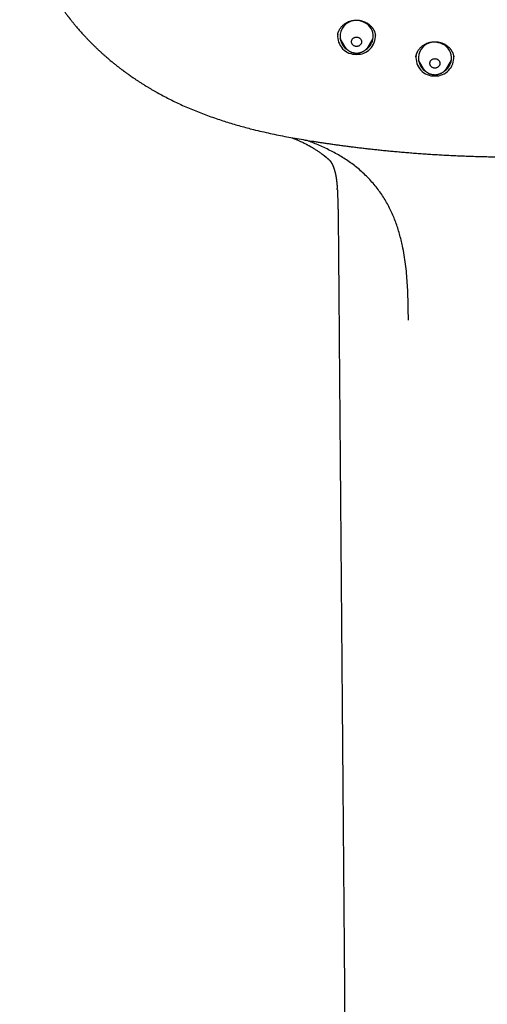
# Model space of a CAD drawing. Header units: millimetres. Extents: x 8 to 571, y 12 to 813.
# Tile 317 of 369: x 277 to 319, y 637 to 725. Entities that reach past the tile are written whole.
import ezdxf

# ---------------------------------------------------------------- set-up
doc = ezdxf.new("R2010")
doc.units = ezdxf.units.MM

msp = doc.modelspace()

# ---------------------------------------------------------------- linework, layer by layer
at = {"color": 7, "linetype": 'Continuous', "lineweight": 30}
for p, q in [((305.497, 723.784), (305.495, 723.776)), ((305.702, 723.468), (306.121, 722.757)), ((308.261, 722.757), (308.68, 723.468)), ((308.892, 723.751), (308.891, 723.757)), ((306.122, 722.755), (306.121, 722.757)), ((312.517, 721.838), (312.517, 721.834)), ((315.915, 721.812), (315.912, 721.828)), ((312.725, 721.53), (313.144, 720.819)), ((313.146, 720.815), (313.144, 720.819)), ((315.284, 720.819), (315.702, 721.53)), ((305.463, 709.932), (305.457, 710.019))]:
    msp.add_line(p, q, dxfattribs=at)
at = {"color": 7, "linetype": 'Continuous', "lineweight": 30, "flags": 128}
for points in [[(307.358, 723.565), (307.396, 723.549), (307.432, 723.529), (307.466, 723.507), (307.498, 723.482), (307.527, 723.454), (307.553, 723.423), (307.576, 723.391), (307.596, 723.356), (307.612, 723.321), (307.625, 723.283), (307.634, 723.245), (307.64, 723.207), (307.641, 723.168), (307.639, 723.129), (307.632, 723.09), (307.622, 723.052), (307.609, 723.015), (307.592, 722.98), (307.571, 722.946), (307.547, 722.914), (307.52, 722.884), (307.49, 722.857), (307.458, 722.832), (307.424, 722.81), (307.387, 722.792), (307.349, 722.776), (307.309, 722.764), (307.269, 722.756), (307.227, 722.751), (307.186, 722.749), (307.144, 722.752), (307.103, 722.757), (307.063, 722.767), (307.024, 722.78), (306.986, 722.796), (306.95, 722.815), (306.916, 722.838), (306.884, 722.863), (306.855, 722.891), (306.829, 722.921), (306.806, 722.954), (306.786, 722.988), (306.77, 723.024), (306.757, 723.061), (306.748, 723.099), (306.742, 723.138), (306.741, 723.177), (306.743, 723.216), (306.75, 723.255), (306.76, 723.293), (306.773, 723.329), (306.79, 723.365), (306.811, 723.399), (306.835, 723.431), (306.862, 723.461), (306.892, 723.488), (306.924, 723.513), (306.958, 723.534), (306.995, 723.553), (307.033, 723.568), (307.073, 723.58), (307.113, 723.589), (307.154, 723.594), (307.196, 723.595), (307.238, 723.593), (307.279, 723.587), (307.319, 723.578), (307.358, 723.565)], [(314.299, 721.65), (314.339, 721.641), (314.379, 721.628), (314.417, 721.612), (314.453, 721.593), (314.487, 721.571), (314.519, 721.545), (314.548, 721.518), (314.574, 721.487), (314.598, 721.455), (314.618, 721.421), (314.634, 721.385), (314.647, 721.348), (314.657, 721.31), (314.662, 721.271), (314.664, 721.232), (314.662, 721.193), (314.656, 721.154), (314.646, 721.117), (314.633, 721.08), (314.616, 721.044), (314.595, 721.01), (314.571, 720.978), (314.545, 720.948), (314.515, 720.92), (314.483, 720.896), (314.449, 720.874), (314.412, 720.855), (314.374, 720.839), (314.335, 720.827), (314.294, 720.818), (314.253, 720.813), (314.211, 720.812), (314.17, 720.814), (314.129, 720.819), (314.088, 720.828), (314.049, 720.841), (314.011, 720.857), (313.975, 720.876), (313.941, 720.898), (313.909, 720.924), (313.88, 720.951), (313.853, 720.982), (313.83, 721.014), (313.81, 721.048), (313.793, 721.084), (313.78, 721.121), (313.771, 721.159), (313.766, 721.198), (313.764, 721.237), (313.766, 721.276), (313.772, 721.315), (313.782, 721.353), (313.795, 721.389), (313.812, 721.425), (313.833, 721.459), (313.856, 721.491), (313.883, 721.521), (313.913, 721.549), (313.945, 721.573), (313.979, 721.595), (314.015, 721.614), (314.054, 721.63), (314.093, 721.642), (314.134, 721.651), (314.175, 721.656), (314.216, 721.657), (314.258, 721.655), (314.299, 721.65)]]:
    msp.add_lwpolyline(points, dxfattribs=at)
at = {"color": 7, "linetype": 'Continuous', "lineweight": 30}
for centre, radius, start, end in [((307.145, 723.658), 1.426, 64.95237, 236.49575), ((307.309, 723.645), 1.377, 301.01057, 71.37217), ((307.133, 723.68), 1.637, 174.99828, 272.02587), ((307.248, 723.681), 1.639, 268.00227, 3.68196), ((314.147, 721.718), 1.413, 75.6512, 237.03583), ((314.317, 721.711), 1.388, 301.58139, 82.52254), ((314.153, 721.737), 1.633, 173.11993, 272.14171), ((314.271, 721.743), 1.639, 267.99846, 3.85969)]:
    msp.add_arc(centre, radius, start, end, dxfattribs=at)
for points, knots in [([(276.998, 733.616), (277.001, 733.606), (277.009, 733.585), (277.022, 733.547), (277.038, 733.501), (277.058, 733.446), (277.081, 733.381), (277.107, 733.307), (277.137, 733.224), (277.172, 733.127), (277.21, 733.025), (277.248, 732.922), (277.281, 732.835), (277.308, 732.762), (277.331, 732.702), (277.351, 732.652), (277.368, 732.607), (277.385, 732.563), (277.405, 732.51), (277.43, 732.446), (277.461, 732.367), (277.496, 732.279), (277.534, 732.183), (277.575, 732.08), (277.619, 731.973), (277.665, 731.862), (277.705, 731.765), (277.738, 731.687), (277.76, 731.634), (277.778, 731.591), (277.791, 731.56), (277.801, 731.536), (277.812, 731.512), (277.825, 731.48), (277.843, 731.438), (277.866, 731.385), (277.893, 731.324), (277.921, 731.26), (277.949, 731.196), (277.977, 731.132), (278.005, 731.068), (278.034, 731.003), (278.063, 730.939), (278.093, 730.874), (278.122, 730.81), (278.149, 730.75), (278.175, 730.693), (278.199, 730.642), (278.22, 730.597), (278.236, 730.563), (278.248, 730.537), (278.259, 730.513), (278.272, 730.485), (278.289, 730.449), (278.311, 730.404), (278.342, 730.337), (278.382, 730.254), (278.426, 730.163), (278.466, 730.081), (278.503, 730.006), (278.542, 729.928), (278.578, 729.856), (278.611, 729.79), (278.641, 729.731), (278.668, 729.677), (278.692, 729.631), (278.71, 729.597), (278.723, 729.57), (278.736, 729.545), (278.752, 729.515), (278.771, 729.477), (278.797, 729.427), (278.831, 729.363), (278.872, 729.284), (278.918, 729.199), (278.967, 729.107), (279.02, 729.008), (279.077, 728.904), (279.126, 728.817), (279.163, 728.75), (279.187, 728.707), (279.208, 728.67), (279.224, 728.641), (279.238, 728.617), (279.248, 728.599), (279.26, 728.578), (279.278, 728.545), (279.305, 728.498), (279.342, 728.434), (279.387, 728.357), (279.437, 728.271), (279.487, 728.184), (279.537, 728.1), (279.586, 728.018), (279.634, 727.938), (279.68, 727.862), (279.723, 727.792), (279.762, 727.728), (279.799, 727.669), (279.833, 727.615), (279.863, 727.566), (279.888, 727.526), (279.908, 727.494), (279.926, 727.466), (279.945, 727.436), (279.967, 727.4), (279.993, 727.36), (280.025, 727.311), (280.062, 727.253), (280.106, 727.185), (280.154, 727.11), (280.224, 727.004), (280.314, 726.869), (280.423, 726.708), (280.533, 726.546), (280.645, 726.386), (280.75, 726.237), (280.848, 726.101), (280.939, 725.976), (281.028, 725.854), (281.114, 725.739), (281.183, 725.647), (281.235, 725.578), (281.273, 725.529), (281.309, 725.482), (281.342, 725.438), (281.371, 725.401), (281.394, 725.371), (281.411, 725.35), (281.425, 725.332), (281.44, 725.313), (281.459, 725.288), (281.484, 725.256), (281.518, 725.214), (281.561, 725.159), (281.615, 725.091), (281.678, 725.012), (281.749, 724.925), (281.825, 724.831), (281.903, 724.736), (282.035, 724.578), (282.218, 724.361), (282.455, 724.091), (282.686, 723.833), (282.872, 723.631), (283.011, 723.484), (283.101, 723.389), (283.183, 723.303), (283.257, 723.227), (283.314, 723.169), (283.357, 723.126), (283.386, 723.095), (283.414, 723.068), (283.439, 723.042), (283.463, 723.018), (283.487, 722.994), (283.514, 722.967), (283.547, 722.935), (283.586, 722.896), (283.632, 722.85), (283.686, 722.797), (283.748, 722.736), (283.817, 722.67), (283.888, 722.602), (284.009, 722.486), (284.177, 722.328), (284.386, 722.138), (284.581, 721.963), (284.764, 721.802), (284.94, 721.651), (285.11, 721.507), (285.263, 721.38), (285.398, 721.269), (285.517, 721.173), (285.631, 721.082), (285.737, 720.998), (285.838, 720.92), (285.932, 720.847), (286.02, 720.779), (286.098, 720.719), (286.168, 720.666), (286.23, 720.621), (286.281, 720.582), (286.323, 720.551), (286.36, 720.524), (286.396, 720.497), (286.437, 720.467), (286.489, 720.429), (286.555, 720.381), (286.635, 720.323), (286.724, 720.26), (286.837, 720.179), (286.975, 720.083), (287.147, 719.964), (287.338, 719.834), (287.549, 719.694), (287.771, 719.549), (288.004, 719.4), (288.231, 719.258), (288.45, 719.125), (288.659, 718.999), (288.876, 718.872), (289.1, 718.743), (289.424, 718.56), (289.85, 718.328), (290.378, 718.054), (290.913, 717.79), (291.468, 717.529), (292.043, 717.272), (292.637, 717.022), (293.236, 716.783), (293.838, 716.556), (294.445, 716.34), (295.044, 716.138), (295.634, 715.95), (296.214, 715.775), (296.796, 715.608), (297.378, 715.451), (298.014, 715.287), (298.704, 715.121), (299.448, 714.953), (300.193, 714.797), (300.937, 714.652), (301.679, 714.517), (302.416, 714.39), (303.019, 714.291), (303.491, 714.216), (303.832, 714.163), (304.177, 714.111), (304.529, 714.058), (304.894, 714.005), (305.265, 713.953), (305.642, 713.901), (306.023, 713.85), (306.416, 713.798), (306.821, 713.747), (307.238, 713.695), (307.667, 713.644), (308.108, 713.593), (308.561, 713.543), (309.026, 713.493), (309.5, 713.444), (309.983, 713.396), (310.474, 713.349), (310.978, 713.304), (311.496, 713.259), (312.029, 713.215), (312.577, 713.173), (313.138, 713.132), (313.711, 713.093), (314.292, 713.056), (314.882, 713.022), (315.481, 712.99), (316.091, 712.96), (316.717, 712.933), (317.36, 712.908), (318.02, 712.887), (318.692, 712.869), (319.376, 712.855), (320.073, 712.844), (320.782, 712.837), (321.259, 712.836), (321.5, 712.836)], [0, 0, 0, 0, 0.0005662, 0.0012998, 0.002211, 0.0033342, 0.0046527, 0.0061686, 0.0078835, 0.0097834, 0.0121609, 0.0142838, 0.0161517, 0.0176037, 0.0188518, 0.0198959, 0.0207664, 0.0216634, 0.0226229, 0.0240405, 0.0256679, 0.0275068, 0.0295189, 0.0316365, 0.0338587, 0.0361858, 0.0385987, 0.0399415, 0.0410565, 0.0419435, 0.0426021, 0.042985, 0.0434776, 0.0441329, 0.044951, 0.0461374, 0.0474718, 0.048813, 0.0501588, 0.0515092, 0.0528641, 0.0542237, 0.0555878, 0.0569566, 0.05833, 0.0596345, 0.0607856, 0.061945, 0.0628905, 0.063622, 0.0641399, 0.0645497, 0.0651429, 0.0659196, 0.0668796, 0.0680065, 0.0701833, 0.072201, 0.0738682, 0.075433, 0.077079, 0.0788442, 0.0800871, 0.0813829, 0.0826283, 0.083624, 0.084365, 0.0848514, 0.0853489, 0.0860039, 0.0868161, 0.0877857, 0.0892797, 0.0910131, 0.0928906, 0.0949034, 0.0970516, 0.099335, 0.1017536, 0.1028327, 0.1037823, 0.1045868, 0.1052462, 0.1057606, 0.1061299, 0.1064374, 0.1072113, 0.1082626, 0.1095913, 0.1114711, 0.1134354, 0.1153594, 0.1172432, 0.1190867, 0.1208899, 0.1226524, 0.124192, 0.125632, 0.1269724, 0.1282133, 0.1293416, 0.1302604, 0.1309501, 0.1315228, 0.1322084, 0.133014, 0.1339394, 0.1349848, 0.1363707, 0.1379232, 0.1396423, 0.1415279, 0.1452577, 0.149019, 0.1527833, 0.1565505, 0.1603208, 0.1632859, 0.1662538, 0.1692056, 0.1719899, 0.1745737, 0.175812, 0.1769983, 0.1781326, 0.1792148, 0.1801673, 0.1808885, 0.181378, 0.1817184, 0.182175, 0.1827896, 0.1835623, 0.184493, 0.1859098, 0.1875842, 0.1895166, 0.1917074, 0.1940878, 0.1964553, 0.1987967, 0.2059452, 0.2128409, 0.2194859, 0.2258731, 0.2286236, 0.2311334, 0.2334002, 0.2354234, 0.237203, 0.238095, 0.2389101, 0.2396484, 0.2403238, 0.240972, 0.2415949, 0.2423162, 0.2431642, 0.2442153, 0.2454695, 0.2469266, 0.2485863, 0.2504464, 0.2523668, 0.2542626, 0.2600607, 0.265615, 0.2704543, 0.2750953, 0.2795393, 0.2837876, 0.2878413, 0.2908904, 0.2938203, 0.296599, 0.2991832, 0.3015729, 0.3038955, 0.3060001, 0.3078871, 0.3095568, 0.3110093, 0.3122447, 0.313211, 0.3140339, 0.3148429, 0.3157841, 0.3168979, 0.3185327, 0.3204368, 0.3225643, 0.324771, 0.3283773, 0.3321533, 0.3367339, 0.3415419, 0.3465777, 0.3518415, 0.3573351, 0.3618166, 0.3664436, 0.3712158, 0.3761328, 0.3811527, 0.3923926, 0.4036618, 0.4149486, 0.4262413, 0.4384285, 0.4505925, 0.4627315, 0.4748589, 0.48698, 0.4990992, 0.5105266, 0.5219255, 0.5332855, 0.5446094, 0.5558998, 0.5702562, 0.5845666, 0.5988384, 0.6130724, 0.6272146, 0.64121, 0.6551282, 0.6615966, 0.6680572, 0.6745242, 0.6811837, 0.6880936, 0.6952537, 0.7022337, 0.7094358, 0.71686, 0.724506, 0.7323739, 0.7404635, 0.7487748, 0.7573078, 0.7660624, 0.7750387, 0.7840705, 0.7933163, 0.802776, 0.8124498, 0.8225197, 0.8328138, 0.843333, 0.8540774, 0.8650475, 0.8760417, 0.8872544, 0.8986859, 0.9103369, 0.9224525, 0.9347979, 0.9473737, 0.9601809, 0.9732203, 0.986493, 1, 1, 1, 1]), ([(305.495, 723.782), (305.5, 723.808), (305.508, 723.857), (305.525, 723.928), (305.544, 723.995), (305.567, 724.062), (305.595, 724.131), (305.63, 724.205), (305.672, 724.282), (305.722, 724.363), (305.782, 724.446), (305.851, 724.53), (305.931, 724.615), (306.02, 724.697), (306.116, 724.774), (306.218, 724.843), (306.322, 724.903), (306.429, 724.955), (306.537, 724.999), (306.654, 725.038), (306.777, 725.069), (306.907, 725.093), (307.035, 725.108), (307.16, 725.113), (307.293, 725.111), (307.436, 725.098), (307.588, 725.071), (307.738, 725.031), (307.868, 724.984), (307.979, 724.934), (308.071, 724.887), (308.16, 724.834), (308.242, 724.779), (308.315, 724.724), (308.38, 724.669), (308.439, 724.615), (308.491, 724.563), (308.53, 724.519), (308.562, 724.482), (308.588, 724.449), (308.616, 724.412), (308.646, 724.371), (308.677, 724.324), (308.709, 724.27), (308.742, 724.21), (308.774, 724.144), (308.81, 724.061), (308.843, 723.965), (308.871, 723.858), (308.883, 723.789), (308.889, 723.756)], [0, 0, 0, 0, 0.01929, 0.036573, 0.051899, 0.067296, 0.084035, 0.102125, 0.121571, 0.14238, 0.164552, 0.188083, 0.212965, 0.239131, 0.26529, 0.290912, 0.315999, 0.34056, 0.364594, 0.388112, 0.415658, 0.442471, 0.468551, 0.493896, 0.51856, 0.549442, 0.580707, 0.612363, 0.644222, 0.665575, 0.687025, 0.708578, 0.729437, 0.748591, 0.766044, 0.783578, 0.798993, 0.812991, 0.821485, 0.830213, 0.839844, 0.851275, 0.863232, 0.876683, 0.891626, 0.90803, 0.924607, 0.951114, 0.97624, 1, 1, 1, 1]), ([(306.123, 722.755), (306.128, 722.746), (306.143, 722.72), (306.172, 722.677), (306.21, 722.626), (306.25, 722.577), (306.293, 722.531), (306.339, 722.486), (306.387, 722.444), (306.437, 722.405), (306.489, 722.368), (306.543, 722.334), (306.599, 722.302), (306.657, 722.274), (306.705, 722.253), (306.734, 722.241), (306.743, 722.238)], [0, 0, 0, 0, 0.035743, 0.112713, 0.189764, 0.266902, 0.344129, 0.421447, 0.498857, 0.57636, 0.653954, 0.731636, 0.809405, 0.887255, 0.965182, 1, 1, 1, 1]), ([(306.743, 722.238), (306.757, 722.233), (306.791, 722.221), (306.846, 722.204), (306.909, 722.188), (306.972, 722.175), (307.037, 722.166), (307.101, 722.159), (307.166, 722.157), (307.232, 722.157), (307.297, 722.161), (307.361, 722.168), (307.426, 722.178), (307.489, 722.192), (307.552, 722.208), (307.614, 722.228), (307.674, 722.252), (307.734, 722.278), (307.791, 722.307), (307.848, 722.339), (307.902, 722.374), (307.954, 722.412), (308.004, 722.452), (308.052, 722.495), (308.097, 722.54), (308.14, 722.587), (308.18, 722.636), (308.217, 722.688), (308.244, 722.728), (308.258, 722.752), (308.261, 722.758)], [0, 0, 0, 0, 0.024709, 0.061796, 0.0989, 0.136031, 0.173183, 0.210355, 0.247543, 0.284743, 0.321951, 0.359164, 0.396377, 0.433588, 0.470791, 0.507984, 0.545162, 0.582322, 0.619459, 0.656571, 0.693654, 0.730704, 0.767719, 0.804694, 0.841629, 0.878521, 0.915368, 0.952169, 0.988924, 1, 1, 1, 1]), ([(312.516, 721.834), (312.517, 721.841), (312.519, 721.856), (312.523, 721.89), (312.531, 721.932), (312.543, 721.98), (312.558, 722.03), (312.575, 722.084), (312.596, 722.139), (312.626, 722.209), (312.667, 722.295), (312.725, 722.395), (312.796, 722.498), (312.878, 722.6), (312.966, 722.692), (313.057, 722.772), (313.147, 722.842), (313.243, 722.906), (313.345, 722.964), (313.45, 723.016), (313.56, 723.06), (313.673, 723.098), (313.789, 723.129), (313.907, 723.153), (314.028, 723.169), (314.148, 723.177), (314.275, 723.177), (314.406, 723.168), (314.538, 723.149), (314.664, 723.121), (314.782, 723.087), (314.893, 723.047), (314.996, 723.002), (315.092, 722.953), (315.183, 722.9), (315.271, 722.842), (315.348, 722.783), (315.414, 722.728), (315.469, 722.676), (315.52, 722.624), (315.561, 722.578), (315.593, 722.539), (315.619, 722.506), (315.644, 722.472), (315.671, 722.434), (315.7, 722.389), (315.731, 722.337), (315.764, 722.278), (315.796, 722.212), (315.832, 722.128), (315.866, 722.03), (315.895, 721.921), (315.907, 721.852), (315.913, 721.818)], [0, 0, 0, 0, 0.009472, 0.018985, 0.028989, 0.039834, 0.051391, 0.063647, 0.076603, 0.09026, 0.113565, 0.138656, 0.165525, 0.193888, 0.222467, 0.246328, 0.270238, 0.294194, 0.318206, 0.342284, 0.366432, 0.390652, 0.414945, 0.439313, 0.463762, 0.488234, 0.51221, 0.540183, 0.56714, 0.593064, 0.61798, 0.641903, 0.664843, 0.686805, 0.708346, 0.730298, 0.752669, 0.768583, 0.784709, 0.800484, 0.814522, 0.824287, 0.832938, 0.841347, 0.851724, 0.86296, 0.875914, 0.890588, 0.906974, 0.923796, 0.950653, 0.976048, 1, 1, 1, 1]), ([(313.146, 720.815), (313.157, 720.798), (313.178, 720.763), (313.214, 720.712), (313.254, 720.663), (313.295, 720.615), (313.34, 720.569), (313.387, 720.526), (313.436, 720.486), (313.487, 720.447), (313.54, 720.412), (313.595, 720.379), (313.652, 720.349), (313.711, 720.322), (313.771, 720.298), (313.832, 720.277), (313.894, 720.259), (313.946, 720.247), (313.977, 720.241), (313.986, 720.24)], [0, 0, 0, 0, 0.058016, 0.118495, 0.17904, 0.239654, 0.300339, 0.361097, 0.421927, 0.482829, 0.543801, 0.604842, 0.665949, 0.727118, 0.788346, 0.849629, 0.910961, 0.972339, 1, 1, 1, 1]), ([(313.986, 720.24), (314.001, 720.237), (314.036, 720.231), (314.093, 720.224), (314.158, 720.22), (314.224, 720.219), (314.289, 720.221), (314.353, 720.226), (314.418, 720.235), (314.482, 720.247), (314.545, 720.262), (314.608, 720.281), (314.669, 720.303), (314.729, 720.327), (314.787, 720.355), (314.844, 720.386), (314.899, 720.419), (314.952, 720.456), (315.003, 720.495), (315.052, 720.536), (315.099, 720.58), (315.143, 720.626), (315.184, 720.675), (315.223, 720.725), (315.256, 720.774), (315.275, 720.806), (315.284, 720.82)], [0, 0, 0, 0, 0.028342, 0.071108, 0.113889, 0.156686, 0.199495, 0.242312, 0.285131, 0.327948, 0.37076, 0.413561, 0.456348, 0.499116, 0.54186, 0.584577, 0.627262, 0.669911, 0.712521, 0.755088, 0.797609, 0.840081, 0.882503, 0.924873, 0.967189, 1, 1, 1, 1]), ([(315.538, 721.042), (315.536, 721.04), (315.509, 721.01), (315.45, 720.958), (315.372, 720.893), (315.318, 720.856), (315.297, 720.842)], [0, 0, 0, 0, 0.032209, 0.390739, 0.756033, 1, 1, 1, 1]), ([(301.381, 714.573), (301.385, 714.571), (301.4, 714.565), (301.428, 714.554), (301.467, 714.539), (301.522, 714.517), (301.593, 714.487), (301.685, 714.45), (301.784, 714.408), (301.889, 714.362), (301.995, 714.316), (302.17, 714.237), (302.41, 714.124), (302.641, 714.008), (302.796, 713.926), (302.876, 713.883), (302.946, 713.845), (303.007, 713.811), (303.06, 713.781), (303.108, 713.753), (303.158, 713.724), (303.213, 713.692), (303.275, 713.655), (303.343, 713.614), (303.417, 713.569), (303.506, 713.513), (303.609, 713.446), (303.726, 713.368), (303.846, 713.286), (303.947, 713.215), (304.028, 713.156), (304.087, 713.112), (304.14, 713.073), (304.185, 713.039), (304.219, 713.012), (304.245, 712.992), (304.264, 712.977), (304.283, 712.962), (304.306, 712.945), (304.334, 712.922), (304.367, 712.896), (304.404, 712.866), (304.444, 712.833), (304.484, 712.8), (304.522, 712.769), (304.557, 712.739), (304.588, 712.712), (304.616, 712.689), (304.64, 712.668), (304.665, 712.646), (304.691, 712.623), (304.72, 712.598), (304.752, 712.569), (304.774, 712.549), (304.786, 712.538)], [0, 0, 0, 0, 0.002603, 0.011939, 0.022072, 0.032995, 0.054454, 0.078389, 0.10477, 0.133067, 0.16137, 0.189497, 0.272896, 0.354986, 0.379624, 0.401801, 0.421522, 0.438803, 0.453656, 0.466573, 0.48027, 0.496235, 0.514297, 0.53409, 0.5556, 0.578831, 0.613065, 0.64846, 0.684941, 0.722524, 0.742081, 0.76137, 0.778282, 0.792606, 0.804337, 0.811733, 0.817524, 0.822739, 0.830057, 0.839617, 0.850257, 0.862754, 0.876617, 0.890029, 0.902822, 0.914998, 0.926558, 0.935211, 0.943766, 0.952444, 0.961244, 0.971295, 0.984168, 1, 1, 1, 1]), ([(311.841, 698.2), (311.835, 698.757), (311.822, 699.872), (311.758, 701.545), (311.607, 703.214), (311.366, 704.683), (311.057, 705.944), (310.717, 706.998), (310.29, 708.02), (309.764, 709.005), (309.13, 709.942), (308.392, 710.818), (307.568, 711.621), (306.667, 712.337), (305.701, 712.961), (304.681, 713.506), (303.655, 713.971), (302.961, 714.232), (302.633, 714.356)], [0, 0, 0, 0, 0.082136, 0.164291, 0.246625, 0.328856, 0.38342, 0.437786, 0.49221, 0.547131, 0.603137, 0.660325, 0.717966, 0.775304, 0.832423, 0.889899, 0.947997, 1, 1, 1, 1]), ([(304.786, 712.538), (304.786, 712.538), (304.787, 712.537), (304.789, 712.535), (304.791, 712.531), (304.795, 712.527), (304.798, 712.523), (304.802, 712.518), (304.806, 712.513), (304.809, 712.509), (304.812, 712.505), (304.815, 712.501), (304.818, 712.497), (304.82, 712.493), (304.823, 712.49), (304.825, 712.486), (304.829, 712.482), (304.832, 712.477), (304.836, 712.472), (304.839, 712.467), (304.843, 712.462), (304.848, 712.455), (304.853, 712.447), (304.859, 712.439), (304.865, 712.43), (304.87, 712.422), (304.876, 712.414), (304.881, 712.405), (304.886, 712.397), (304.892, 712.389), (304.897, 712.381), (304.902, 712.373), (304.907, 712.364), (304.913, 712.355), (304.919, 712.346), (304.924, 712.337), (304.928, 712.329), (304.932, 712.322), (304.937, 712.315), (304.941, 712.308), (304.945, 712.301), (304.949, 712.294), (304.953, 712.287), (304.957, 712.279), (304.962, 712.271), (304.966, 712.264), (304.969, 712.257), (304.972, 712.251), (304.976, 712.245), (304.979, 712.239), (304.983, 712.232), (304.986, 712.226), (304.989, 712.22), (304.992, 712.214), (304.996, 712.207), (304.999, 712.201), (305.002, 712.194), (305.006, 712.187), (305.009, 712.18), (305.013, 712.171), (305.017, 712.164), (305.021, 712.156), (305.024, 712.149), (305.028, 712.141), (305.032, 712.132), (305.036, 712.124), (305.039, 712.117), (305.042, 712.111), (305.044, 712.106), (305.046, 712.102), (305.047, 712.099), (305.049, 712.096), (305.051, 712.092), (305.053, 712.087), (305.055, 712.082), (305.057, 712.077), (305.059, 712.074), (305.06, 712.071), (305.061, 712.067), (305.063, 712.063), (305.065, 712.058), (305.068, 712.053), (305.07, 712.048), (305.071, 712.044), (305.073, 712.04), (305.075, 712.036), (305.077, 712.031), (305.079, 712.026), (305.082, 712.02), (305.084, 712.015), (305.086, 712.01), (305.088, 712.004), (305.091, 711.996), (305.095, 711.986), (305.098, 711.978), (305.101, 711.971), (305.105, 711.962), (305.109, 711.952), (305.112, 711.944), (305.115, 711.936), (305.117, 711.929), (305.12, 711.923), (305.122, 711.917), (305.124, 711.913), (305.125, 711.908), (305.127, 711.904), (305.128, 711.9), (305.13, 711.896), (305.132, 711.891), (305.134, 711.885), (305.135, 711.881), (305.136, 711.878), (305.137, 711.875), (305.139, 711.872), (305.14, 711.867), (305.142, 711.861), (305.145, 711.855), (305.147, 711.849), (305.148, 711.844), (305.15, 711.84), (305.151, 711.836), (305.152, 711.833), (305.154, 711.828), (305.156, 711.822), (305.158, 711.817), (305.16, 711.811), (305.161, 711.806), (305.163, 711.801), (305.165, 711.796), (305.167, 711.79), (305.169, 711.783), (305.172, 711.775), (305.174, 711.768), (305.176, 711.761), (305.179, 711.755), (305.181, 711.748), (305.183, 711.74), (305.185, 711.734), (305.187, 711.728), (305.189, 711.722), (305.191, 711.716), (305.193, 711.709), (305.195, 711.702), (305.197, 711.696), (305.199, 711.69), (305.2, 711.685), (305.202, 711.679), (305.204, 711.672), (305.206, 711.665), (305.208, 711.658), (305.21, 711.653), (305.211, 711.649), (305.212, 711.645), (305.213, 711.641), (305.215, 711.636), (305.217, 711.63), (305.219, 711.622), (305.221, 711.616), (305.222, 711.611), (305.223, 711.607), (305.224, 711.603), (305.226, 711.598), (305.227, 711.592), (305.229, 711.586), (305.231, 711.579), (305.233, 711.574), (305.234, 711.569), (305.235, 711.565), (305.236, 711.56), (305.238, 711.554), (305.24, 711.546), (305.243, 711.537), (305.244, 711.531), (305.245, 711.527), (305.246, 711.523), (305.248, 711.517), (305.25, 711.511), (305.252, 711.503), (305.254, 711.495), (305.255, 711.489), (305.256, 711.485), (305.258, 711.48), (305.259, 711.476), (305.26, 711.469), (305.262, 711.463), (305.264, 711.456), (305.265, 711.45), (305.267, 711.444), (305.268, 711.438), (305.27, 711.431), (305.272, 711.424), (305.274, 711.416), (305.275, 711.408), (305.277, 711.402), (305.278, 711.396), (305.281, 711.386), (305.284, 711.373), (305.288, 711.357), (305.291, 711.34), (305.295, 711.324), (305.298, 711.308), (305.302, 711.292), (305.305, 711.278), (305.307, 711.268), (305.308, 711.264), (305.309, 711.259), (305.311, 711.252), (305.312, 711.244), (305.314, 711.235), (305.315, 711.229), (305.316, 711.225), (305.317, 711.221), (305.318, 711.216), (305.319, 711.21), (305.321, 711.201), (305.323, 711.192), (305.324, 711.184), (305.326, 711.178), (305.327, 711.172), (305.328, 711.165), (305.33, 711.157), (305.332, 711.147), (305.333, 711.138), (305.335, 711.13), (305.336, 711.122), (305.338, 711.112), (305.34, 711.103), (305.342, 711.093), (305.343, 711.086), (305.344, 711.078), (305.346, 711.069), (305.348, 711.06), (305.349, 711.051), (305.351, 711.043), (305.352, 711.037), (305.353, 711.03), (305.354, 711.021), (305.356, 711.012), (305.357, 711.003), (305.358, 710.998), (305.359, 710.993), (305.36, 710.989), (305.361, 710.985), (305.361, 710.98), (305.363, 710.973), (305.364, 710.964), (305.365, 710.957), (305.366, 710.95), (305.367, 710.945), (305.368, 710.94), (305.369, 710.934), (305.37, 710.928), (305.371, 710.921), (305.372, 710.914), (305.373, 710.908), (305.373, 710.903), (305.374, 710.899), (305.375, 710.894), (305.376, 710.889), (305.377, 710.883), (305.378, 710.875), (305.379, 710.867), (305.38, 710.86), (305.381, 710.853), (305.382, 710.846), (305.383, 710.839), (305.384, 710.83), (305.386, 710.82), (305.387, 710.81), (305.388, 710.802), (305.389, 710.794), (305.391, 710.785), (305.392, 710.775), (305.393, 710.765), (305.394, 710.758), (305.395, 710.753), (305.395, 710.748), (305.396, 710.742), (305.397, 710.735), (305.398, 710.728), (305.399, 710.721), (305.4, 710.714), (305.4, 710.709), (305.401, 710.705), (305.402, 710.7), (305.402, 710.693), (305.404, 710.683), (305.405, 710.673), (305.406, 710.662), (305.407, 710.654), (305.409, 710.64), (305.411, 710.624), (305.413, 710.603), (305.415, 710.583), (305.418, 710.562), (305.419, 710.546), (305.421, 710.533), (305.422, 710.522), (305.423, 710.512), (305.424, 710.504), (305.424, 710.495), (305.425, 710.486), (305.426, 710.475), (305.427, 710.465), (305.428, 710.457), (305.429, 710.449), (305.43, 710.441), (305.43, 710.432), (305.431, 710.422), (305.432, 710.413), (305.433, 710.405), (305.433, 710.399), (305.434, 710.393), (305.435, 710.384), (305.436, 710.374), (305.437, 710.364), (305.437, 710.356), (305.438, 710.35), (305.438, 710.344), (305.439, 710.338), (305.439, 710.33), (305.44, 710.321), (305.441, 710.313), (305.441, 710.306), (305.442, 710.301), (305.442, 710.296), (305.443, 710.29), (305.443, 710.284), (305.444, 710.276), (305.444, 710.267), (305.445, 710.259), (305.446, 710.253), (305.446, 710.247), (305.446, 710.24), (305.447, 710.234), (305.448, 710.226), (305.448, 710.217), (305.449, 710.208), (305.449, 710.202), (305.45, 710.196), (305.45, 710.189), (305.451, 710.18), (305.451, 710.17), (305.452, 710.159), (305.453, 710.15), (305.453, 710.142), (305.454, 710.133), (305.455, 710.122), (305.455, 710.111), (305.456, 710.101), (305.457, 710.092), (305.457, 710.084), (305.458, 710.074), (305.458, 710.065), (305.459, 710.056), (305.459, 710.048), (305.46, 710.04), (305.461, 710.028), (305.461, 710.018), (305.462, 710.013)], [0, 0, 0, 0, 0.001341, 0.00567, 0.012151, 0.018619, 0.024748, 0.031318, 0.038536, 0.043381, 0.048243, 0.052882, 0.057065, 0.060679, 0.064315, 0.068149, 0.072197, 0.077316, 0.082403, 0.087191, 0.091988, 0.097218, 0.104739, 0.112469, 0.119572, 0.126043, 0.1323, 0.138898, 0.145497, 0.151981, 0.157471, 0.163266, 0.16986, 0.176913, 0.183674, 0.189639, 0.195128, 0.200108, 0.205271, 0.210431, 0.215332, 0.220272, 0.225677, 0.231681, 0.237889, 0.242911, 0.247272, 0.251524, 0.256018, 0.260633, 0.265037, 0.269381, 0.273229, 0.277492, 0.282116, 0.286828, 0.291182, 0.294917, 0.300379, 0.306201, 0.311781, 0.315839, 0.320699, 0.326345, 0.332013, 0.337078, 0.341586, 0.346185, 0.348354, 0.350405, 0.352337, 0.354256, 0.356471, 0.359319, 0.362153, 0.364676, 0.366732, 0.368552, 0.37037, 0.372595, 0.375317, 0.37836, 0.381042, 0.383206, 0.385234, 0.387304, 0.389614, 0.392539, 0.395942, 0.398744, 0.400908, 0.403014, 0.40754, 0.41302, 0.416394, 0.419653, 0.424207, 0.429054, 0.432641, 0.436323, 0.43909, 0.442129, 0.444704, 0.446786, 0.448568, 0.450353, 0.451892, 0.453985, 0.456305, 0.458421, 0.460198, 0.461586, 0.462808, 0.464342, 0.466079, 0.468555, 0.471423, 0.474122, 0.476011, 0.477524, 0.478913, 0.480444, 0.482352, 0.484565, 0.487001, 0.48918, 0.491178, 0.493042, 0.49502, 0.497312, 0.500032, 0.503579, 0.50626, 0.508755, 0.510987, 0.513732, 0.516745, 0.519202, 0.521318, 0.523324, 0.525377, 0.528008, 0.530845, 0.533243, 0.53529, 0.537143, 0.539061, 0.541587, 0.544471, 0.546988, 0.548615, 0.54995, 0.551244, 0.552545, 0.554266, 0.556809, 0.559368, 0.561549, 0.5632, 0.564603, 0.565986, 0.567492, 0.569626, 0.572103, 0.574453, 0.576301, 0.577806, 0.579267, 0.580822, 0.582965, 0.585584, 0.588146, 0.590172, 0.591741, 0.593288, 0.594964, 0.597318, 0.600144, 0.602849, 0.604654, 0.606159, 0.607555, 0.609155, 0.611093, 0.61333, 0.615739, 0.617714, 0.619615, 0.621481, 0.623571, 0.626029, 0.628901, 0.631328, 0.633312, 0.635166, 0.637129, 0.643087, 0.648099, 0.652656, 0.65879, 0.663052, 0.667995, 0.674346, 0.675763, 0.677153, 0.678631, 0.680662, 0.683155, 0.685612, 0.687492, 0.688936, 0.690288, 0.691615, 0.693325, 0.696205, 0.699394, 0.701616, 0.703263, 0.704924, 0.706942, 0.709444, 0.712768, 0.715378, 0.717596, 0.719908, 0.722678, 0.725992, 0.728561, 0.730735, 0.732827, 0.735212, 0.738309, 0.741044, 0.743244, 0.745018, 0.746763, 0.749188, 0.752567, 0.754572, 0.756202, 0.757475, 0.758675, 0.759858, 0.761293, 0.76327, 0.765885, 0.768306, 0.770048, 0.771419, 0.772793, 0.774403, 0.776098, 0.77808, 0.780203, 0.781988, 0.783266, 0.784349, 0.785724, 0.787203, 0.789015, 0.791156, 0.793556, 0.795633, 0.797622, 0.799475, 0.801427, 0.803716, 0.807023, 0.809837, 0.812017, 0.813951, 0.816215, 0.819817, 0.822256, 0.824181, 0.825641, 0.827042, 0.828528, 0.830619, 0.832629, 0.834736, 0.83654, 0.837845, 0.838931, 0.840016, 0.84211, 0.844839, 0.848135, 0.850935, 0.853241, 0.855479, 0.86183, 0.867063, 0.87213, 0.879043, 0.883406, 0.886065, 0.889214, 0.891906, 0.894046, 0.896185, 0.898634, 0.901722, 0.904576, 0.906695, 0.908569, 0.910445, 0.912908, 0.915765, 0.918265, 0.920158, 0.921594, 0.923052, 0.92507, 0.927722, 0.930251, 0.932154, 0.933596, 0.935007, 0.936326, 0.938176, 0.940281, 0.94224, 0.943807, 0.944962, 0.946036, 0.947109, 0.948388, 0.950244, 0.952323, 0.954034, 0.955468, 0.956674, 0.957865, 0.959253, 0.960895, 0.962826, 0.964483, 0.965919, 0.967127, 0.96832, 0.969959, 0.97225, 0.974385, 0.976139, 0.97754, 0.979163, 0.981162, 0.983419, 0.98528, 0.98664, 0.988147, 0.989578, 0.991416, 0.993117, 0.994291, 0.99545, 0.997351, 1, 1, 1, 1]), ([(305.467, 709.933), (305.467, 709.932), (305.468, 709.93), (305.468, 709.925), (305.468, 709.919), (305.469, 709.911), (305.469, 709.902), (305.47, 709.888), (305.471, 709.87), (305.472, 709.85), (305.473, 709.821), (305.475, 709.783), (305.477, 709.736), (305.48, 709.689), (305.482, 709.64), (305.484, 709.59), (305.486, 709.543), (305.488, 709.506), (305.489, 709.481), (305.49, 709.464), (305.49, 709.449), (305.491, 709.431), (305.492, 709.411), (305.493, 709.386), (305.494, 709.349), (305.496, 709.297), (305.499, 709.225), (305.501, 709.161), (305.503, 709.109), (305.505, 709.072), (305.506, 709.034), (305.507, 708.995), (305.508, 708.96), (305.509, 708.933), (305.51, 708.915), (305.51, 708.896), (305.511, 708.872), (305.512, 708.834), (305.514, 708.784), (305.515, 708.721), (305.517, 708.649), (305.519, 708.576), (305.521, 708.503), (305.523, 708.433), (305.525, 708.334), (305.528, 708.209), (305.531, 708.088), (305.532, 707.998), (305.534, 707.939), (305.535, 707.886), (305.535, 707.84), (305.536, 707.802), (305.537, 707.77), (305.537, 707.74), (305.538, 707.708), (305.538, 707.673), (305.539, 707.632), (305.54, 707.586), (305.54, 707.53), (305.541, 707.465), (305.542, 707.389), (305.544, 707.3), (305.545, 707.196), (305.547, 707.077), (305.548, 706.945), (305.55, 706.801), (305.551, 706.644), (305.553, 706.475), (305.555, 706.288), (305.557, 706.08), (305.559, 705.851), (305.561, 705.608), (305.563, 705.349), (305.564, 705.172), (305.565, 705.081)], [0, 0, 0, 0, 0.005085, 0.009534, 0.013395, 0.016745, 0.0197, 0.022425, 0.026561, 0.030753, 0.034956, 0.04491, 0.05404, 0.064053, 0.073788, 0.084274, 0.094646, 0.102554, 0.1072, 0.110078, 0.112918, 0.11645, 0.120673, 0.125587, 0.131193, 0.143281, 0.157907, 0.175136, 0.182268, 0.189766, 0.197631, 0.205862, 0.213386, 0.218932, 0.222498, 0.224574, 0.230101, 0.23769, 0.24734, 0.26081, 0.276019, 0.29098, 0.305627, 0.319961, 0.333981, 0.365786, 0.395806, 0.408173, 0.420205, 0.431514, 0.440889, 0.448244, 0.454222, 0.460318, 0.466593, 0.473983, 0.481697, 0.490998, 0.502295, 0.515588, 0.530879, 0.548166, 0.5699, 0.59414, 0.620887, 0.650141, 0.681901, 0.716169, 0.752943, 0.79629, 0.842671, 0.892083, 0.944527, 1, 1, 1, 1]), ([(305.565, 705.081), (305.587, 702.335), (305.637, 696.354), (305.713, 687.136), (305.792, 677.425), (305.872, 667.71), (305.951, 657.994), (306.03, 648.278), (306.106, 638.833), (306.18, 629.659), (306.251, 620.754), (306.322, 611.848), (306.393, 602.941), (306.461, 594.281), (306.506, 588.59), (306.528, 585.868)], [0, 0, 0, 0, 0.069112, 0.150547, 0.232018, 0.313519, 0.395031, 0.476537, 0.55803, 0.632727, 0.707422, 0.78212, 0.85682, 0.93152, 1, 1, 1, 1])]:
    msp.add_open_spline(points, degree=3, knots=knots, dxfattribs=at)

doc.saveas('drawing.dxf')
